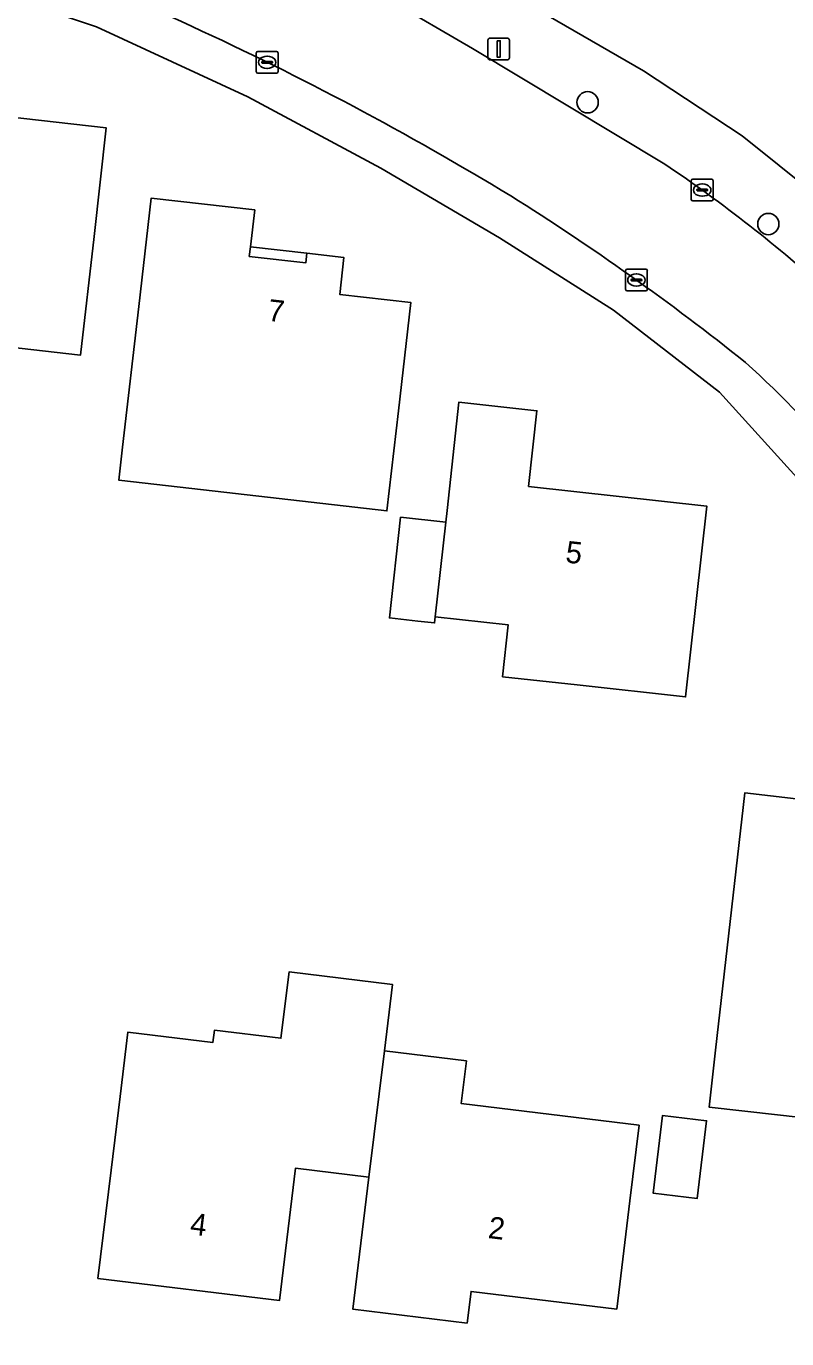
# Model space of a CAD drawing. Extents: x 162396 to 163643, y 386452 to 387406.
# Drawn here: x 163008.7 to 163043.6, y 386829.1 to 386889.2 of the extents above; entities that cross this region are included whole.
import ezdxf

# ---------------------------------------------------------------- set-up
doc = ezdxf.new("R2010")
doc.units = 0
for name, color, linetype in [('IMGEO_Boom', 7, 'Continuous'), ('IMGEO_Erf', 7, 'Continuous'), ('IMGEO_Kolk', 7, 'Continuous'), ('IMGEO_Lichtmast', 7, 'Continuous'), ('IMGEO_Pand', 7, 'Continuous'), ('IMGEO_Pand_nummerreeks', 7, 'Continuous'), ('IMGEO_Pand_overbouw', 7, 'Continuous'), ('IMGEO_Parkeervlak_open', 7, 'Continuous'), ('IMGEO_Rijbaan_lokaal_open', 7, 'Continuous'), ('IMGEO_Voetpad_open', 7, 'Continuous')]:
    doc.layers.add(name, color=color, linetype=linetype)

msp = doc.modelspace()

# ---------------------------------------------------------------- linework, layer by layer
at = {"layer": 'IMGEO_Boom'}
for centre in [(163034.434, 386885.745), (163042.724, 386880.164)]:
    msp.add_circle(centre, 0.489, dxfattribs=at)
at = {"layer": 'IMGEO_Erf'}
for points in [[(163045.073, 386867.4), (163040.482, 386872.453), (163035.617, 386876.218), (163030.394, 386879.532), (163024.953, 386882.723), (163018.861, 386886), (163011.909, 386889.211), (163004.674, 386891.621), (163000, 386892.581), (162973.038, 386898.121), (162957.384, 386901.072), (162957.148, 386901.062), (162951.42, 386902.35)], [(163007.354, 386901.067), (163015.139, 386898.602), (163026.263, 386893.389), (163036.995, 386887.184), (163041.525, 386884.206), (163044.924, 386881.491), (163048.697, 386878.147), (163052.273, 386874.373), (163055.371, 386870.345), (163099.918, 386803.497)]]:
    msp.add_lwpolyline(points, dxfattribs=at)
for points in [[(163002.721, 386875.112), (163002.741, 386875.289), (163000, 386875.6), (162998.856, 386875.73), (162998.603, 386875.759), (162998.731, 386876.892), (162990.462, 386877.83), (162990.786, 386880.693), (162987.063, 386881.115), (162987.518, 386885.124), (162988.081, 386890.092), (162996.497, 386889.137), (162996.363, 386887.954), (162996.054, 386885.23), (162999.907, 386884.793), (162999.735, 386883.276), (163000, 386883.246), (163003.095, 386882.895), (163003.334, 386885.592), (163003.98, 386885.519), (163012.363, 386884.568), (163011.8, 386879.6), (163011.182, 386874.152)], [(163014.426, 386881.356), (163019.168, 386880.81), (163018.973, 386879.121), (163018.922, 386878.678), (163021.509, 386878.38), (163021.56, 386878.823), (163023.262, 386878.627), (163023.067, 386876.936), (163026.335, 386876.56), (163025.763, 386871.593), (163025.235, 386867.01), (163016.817, 386867.98), (163012.937, 386868.427), (163013.11, 386869.933), (163013.854, 386876.389)], [(163025.859, 386866.72), (163027.93, 386866.492), (163027.989, 386867.028), (163028.537, 386871.997), (163032.111, 386871.603), (163031.728, 386868.133), (163039.897, 386867.232), (163038.931, 386858.483), (163033.962, 386859.031), (163030.538, 386859.409), (163030.8, 386861.783), (163027.451, 386862.153), (163027.42, 386861.873), (163026.644, 386861.959), (163025.349, 386862.102)], [(163041.646, 386854.079), (163045.171, 386853.678), (163044.829, 386850.679), (163046.775, 386850.458), (163046.963, 386852.109), (163051.04, 386851.645), (163050.673, 386848.429), (163052.111, 386848.265), (163051.405, 386842.059), (163051.799, 386842.013), (163051.273, 386837.392), (163047.497, 386837.821), (163047.61, 386838.814), (163043.138, 386839.323), (163040.007, 386839.679), (163040.304, 386842.289)], [(163036.798, 386838.844), (163036.376, 386835.38), (163035.771, 386830.416), (163029.09, 386831.23), (163028.912, 386829.772), (163023.67, 386830.411), (163024.409, 386836.471), (163021.042, 386836.881), (163020.302, 386830.806), (163011.978, 386831.821), (163012.583, 386836.785), (163012.995, 386840.165), (163013.355, 386843.118), (163017.256, 386842.642), (163017.324, 386843.204), (163020.371, 386842.833), (163020.743, 386845.873), (163025.489, 386845.292), (163025.117, 386842.254), (163028.877, 386841.795), (163028.638, 386839.839)], [(163039.889, 386839.048), (163039.455, 386835.486), (163037.438, 386835.732), (163037.872, 386839.293)]]:
    msp.add_lwpolyline(points, close=True, dxfattribs=at)
at = {"layer": 'IMGEO_Kolk'}
for p, q in [((163019.24, 386887.153), (163019.24, 386888.005)), ((163019.315, 386888.079), (163020.167, 386888.079)), ((163019.499, 386887.573), (163019.499, 386887.585)), ((163019.542, 386887.622), (163019.94, 386887.622)), ((163019.728, 386887.859), (163019.753, 386887.859)), ((163019.983, 386887.585), (163019.983, 386887.573)), ((163020.241, 386888.005), (163020.241, 386887.153)), ((163020.167, 386887.079), (163019.315, 386887.079)), ((163019.937, 386887.536), (163019.539, 386887.536)), ((163019.751, 386887.299), (163019.726, 386887.299)), ((163039.191, 386881.296), (163039.191, 386882.148)), ((163039.266, 386882.222), (163040.118, 386882.222)), ((163040.192, 386882.148), (163040.192, 386881.296)), ((163039.45, 386881.716), (163039.45, 386881.728)), ((163039.888, 386881.679), (163039.49, 386881.679)), ((163039.493, 386881.765), (163039.891, 386881.765)), ((163039.679, 386882.002), (163039.704, 386882.002)), ((163039.934, 386881.728), (163039.934, 386881.716)), ((163040.118, 386881.222), (163039.266, 386881.222)), ((163039.702, 386881.442), (163039.677, 386881.442)), ((163036.174, 386877.171), (163036.174, 386878.023)), ((163036.249, 386878.097), (163037.101, 386878.097)), ((163037.175, 386878.023), (163037.175, 386877.171)), ((163036.433, 386877.591), (163036.433, 386877.603)), ((163036.871, 386877.554), (163036.473, 386877.554)), ((163036.476, 386877.64), (163036.874, 386877.64)), ((163036.685, 386877.317), (163036.66, 386877.317)), ((163036.662, 386877.877), (163036.687, 386877.877)), ((163036.917, 386877.603), (163036.917, 386877.591)), ((163037.101, 386877.097), (163036.249, 386877.097))]:
    msp.add_line(p, q, dxfattribs=at)
for points in [[(163019.24, 386887.153), (163019.24, 386888.005)], [(163019.315, 386888.079), (163020.167, 386888.079)], [(163020.241, 386888.005), (163020.241, 386887.153)], [(163020.167, 386887.079), (163019.315, 386887.079)], [(163039.191, 386881.296), (163039.191, 386882.148)], [(163039.266, 386882.222), (163040.118, 386882.222)], [(163040.192, 386882.148), (163040.192, 386881.296)], [(163040.118, 386881.222), (163039.266, 386881.222)], [(163036.174, 386877.171), (163036.174, 386878.023)], [(163036.249, 386878.097), (163037.101, 386878.097)], [(163037.175, 386878.023), (163037.175, 386877.171)], [(163037.101, 386877.097), (163036.249, 386877.097)]]:
    msp.add_lwpolyline(points, dxfattribs=at)
for centre, radius, start, end in [((163019.317, 386888.003), 0.0765, 91.55205, 178.44795), ((163019.317, 386888.003), 0.0765, 91.55205, 178.44795), ((163019.539, 386887.582), 0.0403, 85.87752, 175.75265), ((163019.536, 386887.572), 0.0366, 178.93798, 274.71019), ((163019.94, 386887.579), 0.043, 264.86636, 352.45326), ((163019.944, 386887.584), 0.0386, 1.73085, 96.63898), ((163020.165, 386888.003), 0.0765, 1.55205, 88.44795), ((163020.165, 386888.003), 0.0765, 1.55205, 88.44795), ((163019.317, 386887.155), 0.0765, 181.55205, 268.44795), ((163019.317, 386887.155), 0.0765, 181.55205, 268.44795), ((163020.165, 386887.155), 0.0765, 271.55205, 358.44795), ((163020.165, 386887.155), 0.0765, 271.55205, 358.44795), ((163039.268, 386882.146), 0.0765, 91.55205, 178.44795), ((163039.268, 386882.146), 0.0765, 91.55205, 178.44795), ((163040.116, 386882.146), 0.0765, 1.55205, 88.44795), ((163040.116, 386882.146), 0.0765, 1.55205, 88.44795), ((163039.49, 386881.725), 0.0403, 85.87752, 175.75265), ((163039.487, 386881.715), 0.0366, 178.93798, 274.71019), ((163039.891, 386881.722), 0.043, 264.86636, 352.45326), ((163039.895, 386881.727), 0.0386, 1.73085, 96.63898), ((163039.268, 386881.298), 0.0765, 181.55205, 268.44795), ((163039.268, 386881.298), 0.0765, 181.55205, 268.44795), ((163040.116, 386881.298), 0.0765, 271.55205, 358.44795), ((163040.116, 386881.298), 0.0765, 271.55205, 358.44795), ((163036.251, 386878.021), 0.0765, 91.55205, 178.44795), ((163036.251, 386878.021), 0.0765, 91.55205, 178.44795), ((163037.099, 386878.021), 0.0765, 1.55205, 88.44795), ((163037.099, 386878.021), 0.0765, 1.55205, 88.44795), ((163036.473, 386877.6), 0.0403, 85.87752, 175.75265), ((163036.47, 386877.59), 0.0366, 178.93798, 274.71019), ((163036.874, 386877.597), 0.043, 264.86636, 352.45326), ((163036.878, 386877.602), 0.0386, 1.73085, 96.63898), ((163036.251, 386877.173), 0.0765, 181.55205, 268.44795), ((163036.251, 386877.173), 0.0765, 181.55205, 268.44795), ((163037.099, 386877.173), 0.0765, 271.55205, 358.44795), ((163037.099, 386877.173), 0.0765, 271.55205, 358.44795)]:
    msp.add_arc(centre, radius, start, end, dxfattribs=at)
for centre, major_axis, ratio, start_param, end_param in [((163019.727, 386887.579), (-0.387, 0.002), 0.722429, 4.712389, 7.853982), ((163019.752, 386887.579), (-0.39, 0.002), 0.717154, 1.570796, 4.712389), ((163039.678, 386881.722), (-0.387, 0.002), 0.722429, 4.712389, 7.853982), ((163039.703, 386881.722), (-0.39, 0.002), 0.717154, 1.570796, 4.712389), ((163036.661, 386877.597), (-0.387, 0.002), 0.722429, 4.712389, 7.853982), ((163036.686, 386877.597), (-0.39, 0.002), 0.717154, 1.570796, 4.712389)]:
    msp.add_ellipse(centre, major_axis=major_axis, ratio=ratio, start_param=start_param, end_param=end_param, dxfattribs=at)
at = {"layer": 'IMGEO_Lichtmast'}
for p, q in [((163029.863, 386887.79), (163029.863, 386888.59)), ((163029.863, 386888.59), (163029.863, 386887.79)), ((163029.963, 386888.69), (163030.753, 386888.69)), ((163030.753, 386888.69), (163029.963, 386888.69)), ((163030.853, 386888.59), (163030.853, 386887.79)), ((163030.853, 386887.79), (163030.853, 386888.59)), ((163030.753, 386887.69), (163029.963, 386887.69)), ((163029.963, 386887.69), (163030.753, 386887.69))]:
    msp.add_line(p, q, dxfattribs=at)
msp.add_lwpolyline([(163030.283, 386888.565), (163030.433, 386888.565), (163030.433, 386887.815), (163030.283, 386887.815), (163030.283, 386888.565)], dxfattribs=at)
for centre, start, end in [((163029.963, 386888.59), 90, 180), ((163029.963, 386888.59), 90, 180), ((163030.753, 386888.59), 0, 90), ((163030.753, 386888.59), 360, 90), ((163029.963, 386887.79), 180, 270), ((163029.963, 386887.79), 180, 270), ((163030.753, 386887.79), 270, 0), ((163030.753, 386887.79), 270, 0)]:
    msp.add_arc(centre, 0.1, start, end, dxfattribs=at)
at = {"layer": 'IMGEO_Pand'}
for points in [[(163000, 386875.6), (163002.741, 386875.289), (163002.721, 386875.112), (163011.182, 386874.152), (163011.8, 386879.6), (163012.363, 386884.568), (163003.98, 386885.519), (163003.334, 386885.592), (163003.095, 386882.895), (163000, 386883.246), (162998.856, 386875.73)], [(163026.335, 386876.56), (163023.067, 386876.936), (163023.262, 386878.627), (163021.56, 386878.823), (163021.509, 386878.38), (163018.922, 386878.678), (163018.973, 386879.121), (163019.168, 386880.81), (163014.426, 386881.356), (163013.854, 386876.389), (163013.11, 386869.933), (163012.937, 386868.427), (163016.817, 386867.98), (163025.235, 386867.01), (163025.763, 386871.593)], [(163039.897, 386867.232), (163031.728, 386868.133), (163032.111, 386871.603), (163028.537, 386871.997), (163027.989, 386867.028), (163027.93, 386866.492), (163027.451, 386862.153), (163030.8, 386861.783), (163030.538, 386859.409), (163033.962, 386859.031), (163038.931, 386858.483)], [(163027.93, 386866.492), (163025.859, 386866.72), (163025.349, 386862.102), (163026.644, 386861.959), (163027.42, 386861.873), (163027.451, 386862.153)], [(163052.111, 386848.265), (163050.673, 386848.429), (163051.04, 386851.645), (163046.963, 386852.109), (163046.775, 386850.458), (163044.829, 386850.679), (163045.171, 386853.678), (163041.646, 386854.079), (163040.304, 386842.289), (163040.007, 386839.679), (163043.138, 386839.323), (163047.61, 386838.814), (163047.497, 386837.821), (163051.273, 386837.392), (163051.799, 386842.013), (163051.405, 386842.059)], [(163025.117, 386842.254), (163025.489, 386845.292), (163020.743, 386845.873), (163020.371, 386842.833), (163017.324, 386843.204), (163017.256, 386842.642), (163013.355, 386843.118), (163012.995, 386840.165), (163012.583, 386836.785), (163011.978, 386831.821), (163020.302, 386830.806), (163021.042, 386836.881), (163024.409, 386836.471)], [(163024.409, 386836.471), (163023.67, 386830.411), (163028.912, 386829.772), (163029.09, 386831.23), (163035.771, 386830.416), (163036.376, 386835.38), (163036.798, 386838.844), (163028.638, 386839.839), (163028.877, 386841.795), (163025.117, 386842.254)], [(163037.438, 386835.732), (163039.455, 386835.486), (163039.889, 386839.048), (163037.872, 386839.293)]]:
    msp.add_lwpolyline(points, close=True, dxfattribs=at)
at = {"layer": 'IMGEO_Pand_overbouw'}
msp.add_lwpolyline([(163021.56, 386878.823), (163018.973, 386879.121), (163018.922, 386878.678), (163021.509, 386878.38)], close=True, dxfattribs=at)
at = {"layer": 'IMGEO_Parkeervlak_open'}
msp.add_lwpolyline([(162957.384, 386901.072), (162973.038, 386898.121), (163000, 386892.581), (163004.674, 386891.621), (163011.909, 386889.211), (163018.861, 386886), (163024.953, 386882.723), (163030.394, 386879.532), (163035.617, 386876.218), (163040.482, 386872.453), (163045.073, 386867.4), (163048.787, 386862.037), (163058.166, 386847.772)], dxfattribs=at)
for centre, radius, start, end in [((162985.466, 386823.211), 72.857, 64.98181, 78.02347), ((162954.368, 386755), 147.821, 58.81053, 65.24006), ((162969.504, 386783.589), 115.541, 51.33992, 57.88948), ((163007.498, 386836.081), 50.913, 32.33694, 47.82284)]:
    msp.add_arc(centre, radius, start, end, dxfattribs=at)
at = {"layer": 'IMGEO_Rijbaan_lokaal_open'}
msp.add_lwpolyline([(163037.976, 386882.913), (163029.16, 386888.213), (163025.325, 386890.459)], dxfattribs=at)
for centre, radius, start, end in [((162985.466, 386823.211), 72.857, 64.98181, 78.02347), ((162954.368, 386755), 147.821, 58.81053, 65.24006), ((163001.183, 386828.142), 65.982, 47.74769, 56.10847), ((162969.504, 386783.589), 115.541, 51.33992, 57.88948), ((163007.498, 386836.081), 50.913, 32.33694, 47.82284)]:
    msp.add_arc(centre, radius, start, end, dxfattribs=at)
at = {"layer": 'IMGEO_Voetpad_open'}
for points in [[(163099.918, 386803.497), (163055.371, 386870.345), (163052.273, 386874.373), (163048.697, 386878.147), (163044.924, 386881.491), (163041.525, 386884.206), (163036.995, 386887.184), (163026.263, 386893.389), (163015.139, 386898.602)], [(163025.325, 386890.459), (163029.16, 386888.213), (163037.976, 386882.913)]]:
    msp.add_lwpolyline(points, dxfattribs=at)
msp.add_arc((163001.183, 386828.142), 65.982, 47.74769, 56.10847, dxfattribs=at)

# ---------------------------------------------------------------- texts
at = {"layer": 'IMGEO_Pand_nummerreeks'}
for s, rotation, p in [('7', 353.42817, (163019.733, 386875.732)), ('5', 353.70319, (163033.392, 386864.65)), ('4', 353.05002, (163016.172, 386833.848)), ('2', 353.05343, (163029.839, 386833.678))]:
    msp.add_text(s, height=1, rotation=rotation, dxfattribs=at).set_placement(p)

doc.saveas('drawing.dxf')
